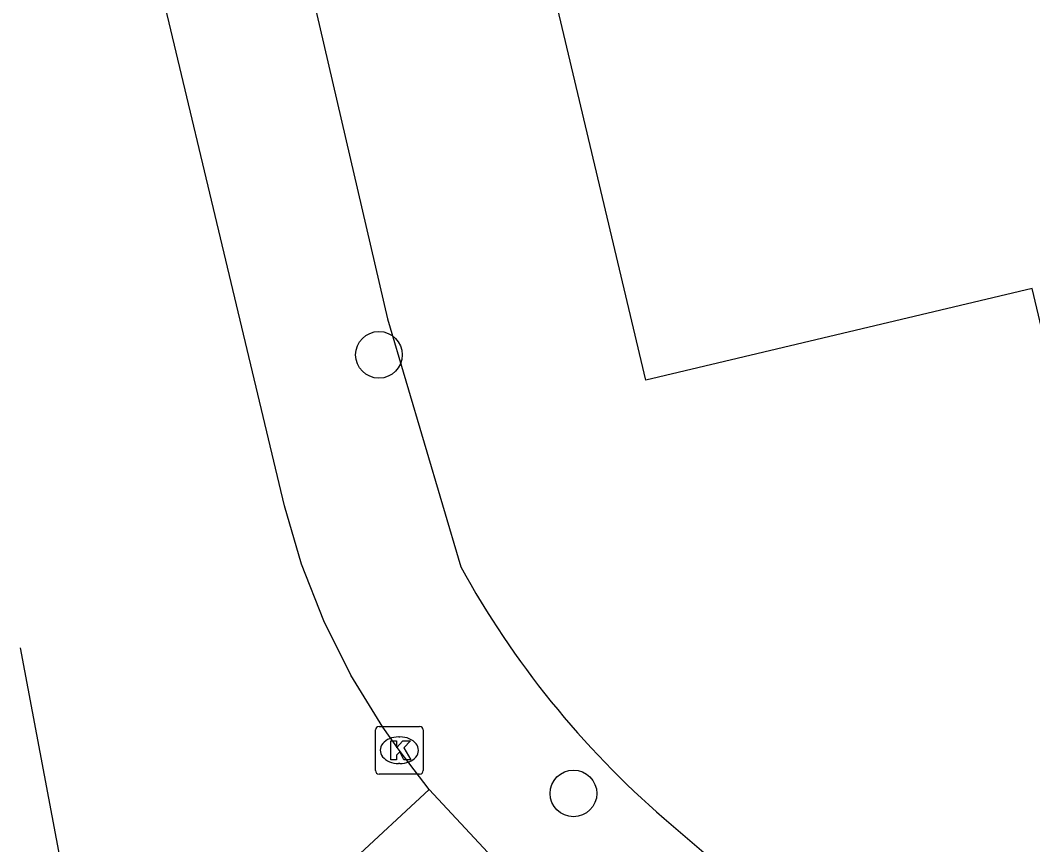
# Model space of a CAD drawing. Extents: x 158038 to 159242, y 380133 to 381214.
# Drawn here: x 158767.63 to 158788.85, y 381062.82 to 381080.11 of the extents above; entities that cross this region are included whole.
import ezdxf

# ---------------------------------------------------------------- set-up
doc = ezdxf.new("R2010")
doc.units = 0
for name, color, linetype in [('IMGEO_Boom', 7, 'Continuous'), ('IMGEO_Fietspad_open', 7, 'Continuous'), ('IMGEO_Kolk', 7, 'Continuous'), ('IMGEO_Pand', 7, 'Continuous'), ('IMGEO_Rijbaan_lokaal_open', 7, 'Continuous'), ('IMGEO_Voetpad_open', 7, 'Continuous')]:
    doc.layers.add(name, color=color, linetype=linetype)

msp = doc.modelspace()

# ---------------------------------------------------------------- linework, layer by layer
at = {"layer": 'IMGEO_Boom'}
for centre in [(158775.149, 381073.092), (158779.226, 381063.895)]:
    msp.add_circle(centre, 0.489, dxfattribs=at)
at = {"layer": 'IMGEO_Fietspad_open'}
msp.add_lwpolyline([(158776.201, 381063.978), (158777.432, 381062.658), (158779.624, 381060.614), (158785.964, 381055.33)], dxfattribs=at)
at = {"layer": 'IMGEO_Kolk'}
for p, q in [((158775.075, 381064.374), (158775.075, 381065.226)), ((158775.15, 381065.3), (158776.002, 381065.3)), ((158776.076, 381065.226), (158776.076, 381064.374)), ((158775.563, 381065.08), (158775.588, 381065.08)), ((158775.586, 381064.52), (158775.561, 381064.52)), ((158776.002, 381064.3), (158775.15, 381064.3))]:
    msp.add_line(p, q, dxfattribs=at)
for points in [[(158775.075, 381064.374), (158775.075, 381065.226)], [(158775.15, 381065.3), (158776.002, 381065.3)], [(158776.076, 381065.226), (158776.076, 381064.374)], [(158775.396, 381065), (158775.519, 381065), (158775.519, 381064.849), (158775.649, 381065), (158775.813, 381065), (158775.667, 381064.849), (158775.82, 381064.6), (158775.668, 381064.6), (158775.583, 381064.764), (158775.519, 381064.697), (158775.519, 381064.6), (158775.396, 381064.6), (158775.396, 381065)], [(158776.002, 381064.3), (158775.15, 381064.3)]]:
    msp.add_lwpolyline(points, dxfattribs=at)
for centre, start, end in [((158775.152, 381065.224), 91.552, 178.448), ((158775.152, 381065.224), 91.552, 178.448), ((158776, 381065.224), 1.552, 88.448), ((158776, 381065.224), 1.552, 88.448), ((158775.152, 381064.376), 181.552, 268.448), ((158775.152, 381064.376), 181.552, 268.448), ((158776, 381064.376), 271.552, 358.448), ((158776, 381064.376), 271.552, 358.448)]:
    msp.add_arc(centre, 0.0765, start, end, dxfattribs=at)
for centre, major_axis, ratio, start_param, end_param in [((158775.562, 381064.8), (-0.387, 0.002), 0.722429, 4.712389, 7.853982), ((158775.587, 381064.8), (-0.39, 0.002), 0.717154, 1.570796, 4.712389)]:
    msp.add_ellipse(centre, major_axis=major_axis, ratio=ratio, start_param=start_param, end_param=end_param, dxfattribs=at)
at = {"layer": 'IMGEO_Pand'}
msp.add_lwpolyline([(158812.969, 381070.415), (158808.479, 381069.351), (158809.283, 381065.959), (158796.344, 381062.89), (158794.411, 381071.041), (158789.909, 381069.973), (158788.84, 381074.48), (158780.743, 381072.56), (158776.431, 381090.745), (158791.717, 381094.37), (158792.125, 381092.65), (158794.024, 381093.101), (158793.804, 381094.027), (158806.708, 381097.087), (158807.862, 381092.222), (158809.756, 381084.233), (158806.744, 381083.519), (158807.751, 381079.272), (158810.714, 381079.926), (158811.815, 381075.281), (158812.969, 381070.415)], dxfattribs=at)
at = {"layer": 'IMGEO_Rijbaan_lokaal_open'}
for points in [[(158776.201, 381063.978), (158775.575, 381064.8), (158775.229, 381065.287), (158774.561, 381066.373), (158773.992, 381067.515), (158773.528, 381068.702), (158773.171, 381069.927), (158769.448, 381085.532), (158769.096, 381087.535), (158769.054, 381087.818), (158768.969, 381088.768), (158768.969, 381089.722), (158769.054, 381090.673), (158769.224, 381091.612), (158769.477, 381092.532), (158769.811, 381093.426), (158770.224, 381094.286), (158770.48, 381094.733)], [(158767.631, 381066.948), (158769.3, 381058.088), (158769.404, 381057.308)], [(158774.556, 381062.452), (158776.201, 381063.978)]]:
    msp.add_lwpolyline(points, dxfattribs=at)
at = {"layer": 'IMGEO_Voetpad_open'}
for points in [[(158771.709, 381089.448), (158775.33, 381073.846), (158776.864, 381068.647)], [(158781.126, 381063.369), (158787.876, 381057.584)]]:
    msp.add_lwpolyline(points, dxfattribs=at)
msp.add_arc((158793.65, 381077.842), 19.139, 208.7125, 229.1294, dxfattribs=at)

doc.saveas('drawing.dxf')
